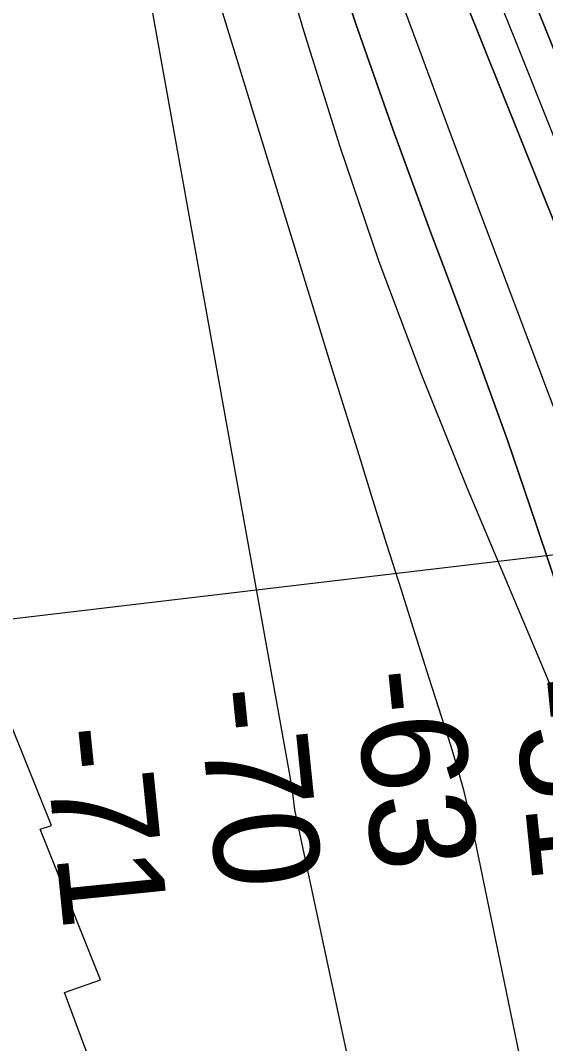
# Model space of a CAD drawing. Extents: x 3279314 to 3317160, y 734079 to 759431.
# Drawn here: x 3310983 to 3311317, y 745979 to 746631 of the extents above; entities that cross this region are included whole.
import ezdxf

# ---------------------------------------------------------------- set-up
doc = ezdxf.new("R2010")
doc.units = 0
for name, color, linetype in [('V-RIVR-EDGE', 7, 'Continuous'), ('V-RIVR-RANG', 7, 'Continuous'), ('V-RRAP-RVMT', 7, 'Continuous'), ('V-TOPO-DPTH', 7, 'Continuous'), ('V-TOPO-MAJR', 7, 'Continuous'), ('V-TOPO-MINR', 7, 'Continuous')]:
    doc.layers.add(name, color=color, linetype=linetype)

msp = doc.modelspace()

# ---------------------------------------------------------------- linework, layer by layer
at = {"layer": 'V-RIVR-EDGE'}
msp.add_spline([(3310747.15, 741422.06), (3310761.27, 741436.93), (3310772.16, 741448.54), (3310772.95, 741451.64), (3310772.56, 741453.19), (3310772.21, 741467.15), (3310772.61, 741472.19), (3310775.33, 741474.12), (3310776.11, 741477.23), (3310778.06, 741481.1), (3310778.46, 741484.98), (3310773.05, 741494.68), (3310773.84, 741499.34), (3310775.79, 741504.37), (3310780.07, 741508.63), (3310785.89, 741512.1), (3310795.63, 741530.31), (3310825.21, 741572.12), (3310845.06, 741601.54), (3310855.18, 741615.48), (3310863.33, 741620.88), (3310868.4, 741629.02), (3310883.19, 741654.19), (3310883.99, 741660.39), (3310891, 741675.88), (3310896.85, 741688.67), (3310901.53, 741697.96), (3310902.33, 741706.1), (3310905.45, 741716.18), (3310909.36, 741728.58), (3310914.03, 741736.71), (3310917.53, 741740.19), (3310923, 741754.53), (3310933.94, 741786.3), (3310941.35, 741805.29), (3310953.85, 741842.87), (3310965.15, 741864.56), (3310977.64, 741894.39), (3310990.11, 741919.18), (3311002.96, 741940.86), (3311006.46, 741946.29), (3311012.68, 741950.15), (3311016.96, 741957.12), (3311022.03, 741967.58), (3311022.04, 741972.23), (3311022.06, 741982.31), (3311022.86, 741990.84), (3311027.17, 742006.73), (3311033.04, 742029.98), (3311035.01, 742042.78), (3311036.22, 742059.84), (3311037.05, 742082.33), (3311037.48, 742099.39), (3311041.77, 742109.85), (3311041.78, 742116.06), (3311042.18, 742121.1), (3311045.29, 742122.64), (3311048.4, 742124.57), (3311051.13, 742129.99), (3311053.47, 742138.91), (3311056.59, 742142), (3311058.53, 742145.1), (3311058.94, 742155.18), (3311061.67, 742160.6), (3311067.12, 742166.02), (3311068.72, 742186.57), (3311068.74, 742196.26), (3311069.14, 742198.98), (3311072.24, 742201.68), (3311075.36, 742205.17), (3311079.24, 742207.48), (3311086.67, 742233.45), (3311085.13, 742236.17), (3311085.14, 742242.37), (3311089.43, 742249.73), (3311096.04, 742257.47), (3311105.36, 742263.26), (3311103.82, 742266.37), (3311108.48, 742271.01), (3311115.88, 742281.85), (3311117.83, 742289.22), (3311122.13, 742302.39), (3311129.54, 742317.5), (3311134.99, 742326.4), (3311141.62, 742341.12), (3311152.54, 742368.24), (3311150.24, 742377.17), (3311150.64, 742380.66), (3311162.31, 742395.36), (3311161.53, 742395.75), (3311151.07, 742400.04), (3311148.76, 742405.09), (3311149.94, 742412.46), (3311150.35, 742423.7), (3311155.04, 742437.26), (3311163.98, 742445.77), (3311167.48, 742449.64), (3311161.31, 742462.46), (3311160.93, 742465.95), (3311162.87, 742466.72), (3311179.16, 742465.9), (3311183.82, 742470.93), (3311192.39, 742486.42), (3311195.13, 742495.72), (3311195.92, 742501.93), (3311195.94, 742507.74), (3311195.56, 742512.4), (3311195.57, 742517.05), (3311192.1, 742523.26), (3311189.39, 742527.93), (3311189.4, 742531.8), (3311190.19, 742537.62), (3311193.69, 742542.65), (3311200.3, 742549.23), (3311213.92, 742566.26), (3311218.99, 742580.21), (3311220.18, 742587.96), (3311224.84, 742593.38), (3311234.98, 742613.9), (3311240.45, 742629.4), (3311242.8, 742639.87), (3311247.85, 742644.9), (3311258.37, 742663.49), (3311264.22, 742676.66), (3311266.55, 742679.75), (3311284.03, 742689.02), (3311288.31, 742696.37), (3311293.38, 742706.45), (3311294.17, 742715.36), (3311293.8, 742720.79), (3311295.36, 742724.28), (3311298.86, 742729.7), (3311303.16, 742743.65), (3311303.18, 742751.79), (3311303.59, 742757.22), (3311304.76, 742763.42), (3311309.83, 742773.88), (3311319.58, 742795.58), (3311324.64, 742802.16), (3311332.42, 742814.55), (3311339.81, 742819.96), (3311347.2, 742828.47), (3311350.71, 742838.16), (3311350.72, 742842.42), (3311349.58, 742850.57), (3311349.98, 742855.22), (3311352.71, 742861.81), (3311361.28, 742877.3), (3311366.72, 742882.33), (3311372.18, 742893.95), (3311375.31, 742905.19), (3311388.96, 742936.95), (3311408.46, 742981.89), (3311418.2, 743001.25), (3311424.81, 743008.61), (3311432.6, 743021), (3311438.45, 743033.39), (3311438.07, 743037.27), (3311433.43, 743043.1), (3311433.83, 743046.59), (3311437.33, 743050.07), (3311441.6, 743052), (3311445.88, 743057.03), (3311448.63, 743073.31), (3311456.81, 743089.19), (3311472.38, 743112.03), (3311480.95, 743125.97), (3311482.91, 743136.44), (3311492.26, 743150.76), (3311492.65, 743155.42), (3311492.67, 743160.07), (3311495.77, 743161.61), (3311500.43, 743161.99), (3311508.6, 743173.22), (3311523.01, 743197.22), (3311534.32, 743223.95), (3311544.45, 743244.87), (3311561.99, 743278.57), (3311577.18, 743305.29), (3311604.83, 743353.31), (3311621.21, 743390.49), (3311639.14, 743426.13), (3311651.2, 743442.39), (3311662.88, 743461.36), (3311672.23, 743477.24), (3311680.45, 743507.46), (3311680.88, 743525.69), (3311684.8, 743542.74), (3311697.32, 743588.47), (3311707.1, 743621.02), (3311721.14, 743655.89), (3311734.41, 743686.5), (3311736.38, 743700.06), (3311739.9, 743713.24), (3311739.93, 743722.94), (3311739.94, 743727.59), (3311741.49, 743729.91), (3311746.17, 743737.27), (3311747.35, 743747.74), (3311748.93, 743755.49), (3311752.05, 743766.34), (3311755.59, 743785.72), (3311758.35, 743802), (3311760.7, 743811.3), (3311763.81, 743814.79), (3311768.47, 743818.26), (3311774.69, 743822.9), (3311780.53, 743834.52), (3311784.45, 743850.41), (3311786.46, 743878.33), (3311787.65, 743888.8), (3311789.21, 743891.9), (3311789.61, 743900.04), (3311789.24, 743905.86), (3311786.94, 743916.72), (3311786.19, 743926.81), (3311786.21, 743936.5), (3311791.67, 743946.57), (3311801.41, 743965.94), (3311807.65, 743981.05), (3311809.63, 743995.78), (3311810.84, 744015.94), (3311809.34, 744037.27), (3311800.08, 744055.13), (3311797.77, 744062.12), (3311797.79, 744068.33), (3311798.19, 744076.08), (3311793.94, 744081.13), (3311782.74, 744099.39), (3311771.54, 744118.03), (3311765.4, 744143.25), (3311761.57, 744163.04), (3311761.21, 744176.23), (3311763.57, 744188.24), (3311763.73, 744251.84), (3311761.87, 744283.64), (3311758.45, 744312.74), (3311753.47, 744337.18), (3311747.32, 744362.02), (3311746.96, 744373.26), (3311744.68, 744392.66), (3311742.01, 744411.28), (3311738.17, 744425.25), (3311736.65, 744435.73), (3311732.02, 744447.76), (3311725.49, 744470.66), (3311719.34, 744494.71), (3311717.06, 744513.33), (3311705.96, 744572.31), (3311696.76, 744617.7), (3311694.49, 744640.2), (3311694.53, 744654.16), (3311703.54, 744690.59), (3311707.88, 744720.06), (3311710.67, 744750.69), (3311711.89, 744773.56), (3311709.62, 744797.23), (3311706.57, 744820.11), (3311700.78, 744830.6), (3311700.41, 744838.36), (3311702.4, 744857.74), (3311707.54, 744896.12), (3311711.09, 744922.87), (3311725.17, 744972.09), (3311744.31, 745024.39), (3311756.41, 745056.94), (3311759.15, 745068.95), (3311759.57, 745082.52), (3311759.65, 745112), (3311754.68, 745143.42), (3311747.79, 745176.79), (3311742.05, 745210.93), (3311741.31, 745224.51), (3311742.13, 745240.4), (3311741.4, 745260.96), (3311735.26, 745285.79), (3311730.24, 745296.28), (3311724.07, 745311.03), (3311721.77, 745321.5), (3311718.33, 745338.58), (3311704.47, 745381.66), (3311698.68, 745391.37), (3311697.52, 745395.64), (3311694.47, 745413.87), (3311694.48, 745418.52), (3311698.37, 745424.72), (3311703.83, 745435.56), (3311704.24, 745445.26), (3311703.1, 745454.18), (3311703.12, 745461.94), (3311703.15, 745473.18), (3311702.03, 745491.41), (3311702.44, 745502.66), (3311704.05, 745524.76), (3311702.54, 745540.66), (3311698.7, 745556.57), (3311694.07, 745565.5), (3311683.25, 745580.65), (3311676.28, 745585.32), (3311673.96, 745589.59), (3311673.98, 745597.35), (3311671.69, 745612.87), (3311671.7, 745617.91), (3311673.27, 745623.34), (3311672.9, 745629.15), (3311669.43, 745637.69), (3311666.72, 745640.03), (3311662.07, 745643.14), (3311657.03, 745644.32), (3311648.5, 745643.17), (3311641.91, 745645.13), (3311638.43, 745648.63), (3311636.51, 745655.61), (3311631.51, 745675.4), (3311626.14, 745696.36), (3311621.54, 745718.48), (3311619.31, 745758.04), (3311618.96, 745773.94), (3311619.37, 745782.47), (3311620.16, 745790.22), (3311620.57, 745799.14), (3311621.38, 745810), (3311621.02, 745821.63), (3311618.73, 745835.6), (3311611.04, 745862.76), (3311604.48, 745877.52), (3311597.54, 745894.21), (3311590.61, 745914.39), (3311586.38, 745928.36), (3311565.19, 745983.48), (3311553.63, 746012.99), (3311544.78, 746042.48), (3311533.99, 746070.04), (3311521.28, 746106.53), (3311510.15, 746151.93), (3311505.19, 746184.51), (3311496.37, 746224.87), (3311490.22, 746250.48), (3311484.08, 746273.76), (3311478.31, 746293.17), (3311471, 746317.23), (3311471.42, 746330.8), (3311471.45, 746343.21), (3311471.47, 746351.74), (3311473.82, 746360.27), (3311476.93, 746363.36), (3311479.66, 746369.17), (3311482.4, 746378.08), (3311481.3, 746405.23), (3311479.4, 746420.75), (3311474.01, 746438.6), (3311466.69, 746454.91), (3311460.5, 746461.13), (3311455.86, 746468.12), (3311452, 746477.05), (3311449.7, 746486.36), (3311444.7, 746501.5), (3311438.9, 746511.21), (3311428.07, 746521.32), (3311424.97, 746523.65), (3311423.05, 746528.7), (3311419.2, 746539.95), (3311414.56, 746547.72), (3311409.92, 746553.55), (3311400.25, 746564.04), (3311389.43, 746577.64), (3311381.69, 746585.81), (3311379.76, 746588.14), (3311379.38, 746592.02), (3311373.99, 746605.99), (3311366.29, 746629.28), (3311359.73, 746641.71), (3311346.97, 746656.09), (3311338.85, 746669.29), (3311329.22, 746695.3), (3311318.42, 746718.59), (3311316.9, 746728.68), (3311312.66, 746739.55), (3311306.51, 746761.67), (3311297.26, 746785.35), (3311290.32, 746803.2), (3311282.59, 746811.75), (3311274.09, 746825.35), (3311272.95, 746836.6), (3311269.12, 746852.89), (3311251.75, 746888.62), (3311235.93, 746920.45), (3311213.94, 746964.72), (3311200.05, 746995), (3311194.29, 747019.45), (3311190.45, 747034.58), (3311185.04, 747041.19), (3311184.66, 747044.68), (3311184.3, 747056.31), (3311182.77, 747064.46), (3311176.22, 747081.54), (3311170.07, 747103.27), (3311165.07, 747118.41), (3311158.51, 747132.39), (3311154.66, 747146.36), (3311151.59, 747156.83), (3311148.89, 747164.21), (3311146.21, 747178.18), (3311143.91, 747189.82), (3311142.78, 747203.39), (3311139.32, 747215.04), (3311130.06, 747234.45), (3311113.14, 747290.33), (3311105.06, 747316.34)], degree=3, dxfattribs=at)
at = {"layer": 'V-RIVR-RANG'}
msp.add_line((3311747.3, 746341.11), (3310754.3, 746223), dxfattribs=at)
at = {"layer": 'V-RRAP-RVMT'}
for p, q in [((3311002.67, 746118.26), (3310948.22, 746253.55)), ((3310995.51, 746115.9), (3311002.67, 746118.26)), ((3311034, 746019.97), (3310995.51, 746115.9)), ((3311011.06, 746011.82), (3311034, 746019.97)), ((3311050.49, 745905.43), (3311011.06, 746011.82))]:
    msp.add_line(p, q, dxfattribs=at)
at = {"layer": 'V-TOPO-DPTH'}
for p, q in [((3311175.11, 746694.89), (3311196.73, 746627.97)), ((3311196.73, 746627.97), (3311175.11, 746694.89)), ((3311196.73, 746627.97), (3311219.93, 746561.58)), ((3311219.93, 746561.58), (3311196.73, 746627.97)), ((3311219.93, 746561.58), (3311244.2, 746495.54)), ((3311244.2, 746495.54), (3311219.93, 746561.58)), ((3311244.2, 746495.54), (3311253.99, 746469.86)), ((3311253.99, 746469.86), (3311244.2, 746495.54)), ((3311253.99, 746469.86), (3311273.74, 746416.79)), ((3311273.74, 746416.79), (3311253.99, 746469.86)), ((3311273.74, 746416.79), (3311292.96, 746363.53)), ((3311292.96, 746363.53), (3311273.74, 746416.79)), ((3311292.96, 746363.53), (3311311.35, 746309.98)), ((3311311.35, 746309.98), (3311292.96, 746363.53)), ((3311311.35, 746309.98), (3311329.21, 746256.24)), ((3311329.21, 746256.24), (3311311.35, 746309.98))]:
    msp.add_line(p, q, dxfattribs=at)
for points in [[(3311261.24, 746764.66), (3311349.77, 746545.11), (3311360.75, 746517.83), (3311371.73, 746490.56), (3311382.69, 746463.27), (3311393.63, 746435.98), (3311403.98, 746408.5), (3311413.55, 746380.77), (3311421.94, 746352.66), (3311429.55, 746324.29), (3311461.43, 746194.78), (3311465.28, 746178.08), (3311468.81, 746161.33), (3311471.86, 746144.47), (3311474.58, 746127.56), (3311500.7, 745949.14)], [(3311261.24, 746764.66), (3311349.77, 746545.11), (3311360.75, 746517.83), (3311371.73, 746490.56), (3311382.69, 746463.27), (3311393.63, 746435.98), (3311403.98, 746408.5), (3311413.55, 746380.77), (3311421.94, 746352.66), (3311429.55, 746324.29), (3311461.43, 746194.78), (3311465.28, 746178.08), (3311468.81, 746161.33), (3311471.86, 746144.47), (3311474.58, 746127.56), (3311500.7, 745949.14)], [(3311491.56, 745798.78), (3311447.73, 746148.32), (3311446.97, 746153.73), (3311446.12, 746159.12), (3311445.11, 746164.48), (3311444, 746169.83), (3311432.78, 746220.3), (3311430.14, 746230.99), (3311427.14, 746241.56), (3311423.64, 746251.98), (3311419.8, 746262.29), (3311415.69, 746272.52), (3311411.56, 746282.75), (3311407.42, 746292.97), (3311403.27, 746303.18), (3311386.42, 746344.45), (3311373.86, 746375.31), (3311361.34, 746406.19), (3311348.88, 746437.08), (3311336.46, 746468), (3311242.66, 746701.99)], [(3311242.66, 746701.99), (3311336.46, 746468), (3311348.88, 746437.08), (3311361.34, 746406.19), (3311373.86, 746375.31), (3311386.42, 746344.45), (3311403.27, 746303.18), (3311407.42, 746292.97), (3311411.56, 746282.75), (3311415.69, 746272.52), (3311419.8, 746262.29), (3311423.64, 746251.98), (3311427.14, 746241.56), (3311430.14, 746230.99), (3311432.78, 746220.3), (3311444, 746169.83), (3311445.11, 746164.48), (3311446.12, 746159.12), (3311446.97, 746153.73), (3311447.73, 746148.32), (3311491.56, 745798.78)], [(3311542.16, 745058.45), (3311534.6, 745148.62), (3311526.37, 745238.73), (3311517.14, 745328.73), (3311507.24, 745418.67), (3311467.66, 745760.63), (3311462.21, 745807.65), (3311456.73, 745854.66), (3311451.22, 745901.67), (3311445.68, 745948.68), (3311441.31, 745985.73), (3311437.49, 746014.13), (3311433.08, 746042.43), (3311427.77, 746070.57), (3311421.86, 746098.61), (3311414.93, 746126.4), (3311407.25, 746153.97), (3311398.45, 746181.2), (3311388.89, 746208.2), (3311295.3, 746456.41), (3311276.36, 746506.79), (3311257.47, 746557.21), (3311238.69, 746607.66), (3311219.97, 746658.13)], [(3311542.16, 745058.45), (3311534.6, 745148.62), (3311526.37, 745238.73), (3311517.14, 745328.73), (3311507.24, 745418.67), (3311467.66, 745760.63), (3311462.21, 745807.65), (3311456.73, 745854.66), (3311451.22, 745901.67), (3311445.68, 745948.68), (3311441.31, 745985.73), (3311437.49, 746014.13), (3311433.08, 746042.43), (3311427.77, 746070.57), (3311421.86, 746098.61), (3311414.93, 746126.4), (3311407.25, 746153.97), (3311398.45, 746181.2), (3311388.89, 746208.2), (3311295.3, 746456.41), (3311276.36, 746506.79), (3311257.47, 746557.21), (3311238.69, 746607.66), (3311219.97, 746658.13)]]:
    msp.add_lwpolyline(points, dxfattribs=at)
at = {"layer": 'V-TOPO-MAJR'}
msp.add_lwpolyline([(3311474.51, 744930.94), (3311454.48, 745170.93), (3311441.24, 745317.55), (3311426.66, 745464.03), (3311410.09, 745610.29), (3311392.19, 745756.41), (3311342.55, 746139.97), (3311342.12, 746142.71), (3311341.6, 746145.43), (3311340.93, 746148.11), (3311340.16, 746150.78), (3311334.69, 746168.02), (3311330.97, 746179.24), (3311327.04, 746190.38), (3311322.8, 746201.4), (3311318.36, 746212.35), (3311267.38, 746333.17), (3311238.52, 746404.91), (3311211.31, 746477.24), (3311186.56, 746550.45), (3311163.45, 746624.24), (3311141.66, 746698.19)], dxfattribs=at)
at = {"layer": 'V-TOPO-MINR'}
for p, q in [((3311196.73, 746627.97), (3311175.11, 746694.89)), ((3311219.93, 746561.58), (3311196.73, 746627.97)), ((3311244.2, 746495.54), (3311219.93, 746561.58)), ((3311253.99, 746469.86), (3311244.2, 746495.54)), ((3311273.74, 746416.79), (3311253.99, 746469.86)), ((3311292.96, 746363.53), (3311273.74, 746416.79)), ((3311311.35, 746309.98), (3311292.96, 746363.53)), ((3311329.21, 746256.24), (3311311.35, 746309.98))]:
    msp.add_line(p, q, dxfattribs=at)
for points in [[(3311425.33, 744877.8), (3311157.74, 746128.27), (3311156.38, 746138.87), (3311154.72, 746149.45), (3311065.64, 746645.2), (3311052.27, 746713.81), (3311037.57, 746782.11), (3311020.88, 746849.95), (3311002.86, 746917.48), (3310966.27, 747046.93), (3310965.5, 747049.5), (3310964.67, 747052.04), (3310963.76, 747054.55), (3310962.79, 747057.05), (3310946.3, 747097.42), (3310936.76, 747119.96), (3310926.86, 747142.33)], [(3311304.64, 745952.73), (3311272.11, 746111.05), (3311268.9, 746125.54), (3311265.37, 746139.95), (3311261.4, 746154.24), (3311257.12, 746168.45), (3311243.24, 746211.98), (3311234.23, 746240.36), (3311225.24, 746268.74), (3311216.3, 746297.13), (3311207.38, 746325.53), (3311198.52, 746353.95), (3311189.68, 746382.38), (3311180.88, 746410.82), (3311172.12, 746439.27), (3310989.45, 747034.11)], [(3311500.7, 745949.14), (3311474.58, 746127.56), (3311471.86, 746144.47), (3311468.81, 746161.33), (3311465.28, 746178.08), (3311461.43, 746194.78), (3311429.55, 746324.29), (3311421.94, 746352.66), (3311413.55, 746380.77), (3311403.98, 746408.5), (3311393.63, 746435.98), (3311382.69, 746463.27), (3311371.73, 746490.56), (3311360.75, 746517.83), (3311349.77, 746545.11), (3311261.24, 746764.66)], [(3311491.56, 745798.78), (3311447.73, 746148.32), (3311446.97, 746153.73), (3311446.12, 746159.12), (3311445.11, 746164.48), (3311444, 746169.83), (3311432.78, 746220.3), (3311430.14, 746230.99), (3311427.14, 746241.56), (3311423.64, 746251.98), (3311419.8, 746262.29), (3311415.69, 746272.52), (3311411.56, 746282.75), (3311407.42, 746292.97), (3311403.27, 746303.18), (3311386.42, 746344.45), (3311373.86, 746375.31), (3311361.34, 746406.19), (3311348.88, 746437.08), (3311336.46, 746468), (3311242.66, 746701.99)], [(3311618.37, 744891.9), (3311563.78, 745343.92), (3311547.03, 745480.11), (3311529.88, 745616.24), (3311512.14, 745752.3), (3311493.99, 745888.3), (3311460.02, 746138.72), (3311458.41, 746149.45), (3311456.6, 746160.14), (3311454.48, 746170.78), (3311452.17, 746181.38), (3311430.95, 746272.23), (3311425.91, 746291.78), (3311420.29, 746311.15), (3311413.79, 746330.24), (3311406.71, 746349.14), (3311399.18, 746367.9), (3311391.64, 746386.66), (3311384.06, 746405.41), (3311376.48, 746424.14), (3311344.76, 746502.33), (3311321.35, 746560.18), (3311298.02, 746618.05), (3311274.79, 746675.97)], [(3311542.16, 745058.45), (3311534.6, 745148.62), (3311526.37, 745238.73), (3311517.14, 745328.73), (3311507.24, 745418.67), (3311467.66, 745760.63), (3311462.21, 745807.65), (3311456.73, 745854.66), (3311451.22, 745901.67), (3311445.68, 745948.68), (3311441.31, 745985.73), (3311437.49, 746014.13), (3311433.08, 746042.43), (3311427.77, 746070.57), (3311421.86, 746098.61), (3311414.93, 746126.4), (3311407.25, 746153.97), (3311398.45, 746181.2), (3311388.89, 746208.2), (3311295.3, 746456.41), (3311276.36, 746506.79), (3311257.47, 746557.21), (3311238.69, 746607.66), (3311219.97, 746658.13)]]:
    msp.add_lwpolyline(points, dxfattribs=at)

# ---------------------------------------------------------------- texts
at = {"layer": 'V-RIVR-RANG'}
for s, p in [('-63', (3311194.94, 746215.92)), ('-51', (3311295.96, 746210.89)), ('-70', (3311095.62, 746204.15)), ('-71', (3310997.6, 746179.52))]:
    msp.add_text(s, height=67, rotation=275.79356, dxfattribs=at).set_placement(p)

doc.saveas('drawing.dxf')
